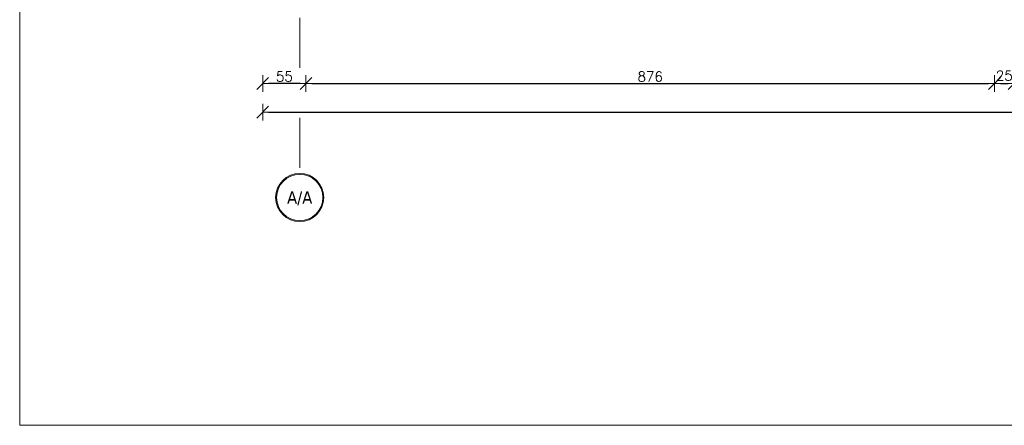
# Model space of a CAD drawing. Header units: millimetres. Extents: x 23192 to 177760, y -399809 to -79279.
# Tile 517 of 656: x 71005 to 72258, y -196253 to -195737. Entities that reach past the tile are written whole.
import ezdxf
from ezdxf.enums import TextEntityAlignment as Align

# ---------------------------------------------------------------- set-up
doc = ezdxf.new("R2010")
doc.units = ezdxf.units.MM
doc.linetypes.add('DASHDOT', pattern=[25.4, 12.7, -6.35, 0, -6.35])
doc.layers.get('0').update_dxf_attribs({"lineweight": 0})
for name, color, linetype, lineweight in [('!! 0_Osie', 1, 'DASHDOT', 13), ('!! wymiary osi', 250, 'Continuous', 9), ('0-osie-liniA', 14, 'DASHDOT', 5), ('0-osie-tx', 66, 'Continuous', 9)]:
    doc.layers.add(name, color=color, linetype=linetype, lineweight=lineweight)
doc.layers.add('!! 0_ramki', color=66, linetype='Continuous', lineweight=9, plot=False)
doc.styles.add('TAHOMA', font='tahoma.ttf')
doc.styles.add('TXT', font='simplex.shx')
doc.dimstyles.new('DIM50', dxfattribs={"dimscale": 5, "dimtxt": 2.5, "dimasz": 1.5, "dimexe": 0, "dimexo": 0, "dimgap": 0.5, "dimtad": 1, "dimdec": 4, "dimrnd": 0.5, "dimdsep": 46, "dimtxsty": 'TXT', "dimblk1": 'TICK1', "dimblk2": 'TICK1', "dimsah": 1, "dimcen": 0, "dimse1": 1, "dimse2": 1, "dimclrd": 1, "dimclre": 7, "dimclrt": 9, "dimadec": 0, "dimazin": 0, "dimtfac": 1, "dimtdec": 4, "dimtmove": 2, "dimatfit": 3, "dimldrblk": 'TICK1', "dimfxl": 1, "dimtolj": 1, "dimarcsym": 0})

# ---------------------------------------------------------------- blocks, each defined once
blk = doc.blocks.new('*U81')
h = blk.add_hatch(color=256)
edge = h.paths.add_edge_path()
edge.add_arc((0, 0), 30.6, 0, 360)
edge = h.paths.add_edge_path(flags=17)
edge.add_arc((0, 0), 29.4, 0, 360)
for radius in [30.6, 29.4]:
    blk.add_circle((0, 0), radius)
at = {"style": 'TAHOMA', "flags": 8}
blk.add_attdef('ANSICHTSNUMMER', text='', height=16, dxfattribs=at).set_placement((0, 0), align=Align.MIDDLE_CENTER)
blk = doc.blocks.new('BLOK OSI')
at = {"layer": '0-osie-liniA', "ltscale": 5}
blk.add_lwpolyline([(48917.71142, -193635.47368), (48917.71142, -195993.9543)], dxfattribs=at)
at = {"layer": '0-osie-tx'}
ref = blk.add_blockref('*U81', (48917.71142, -196024.5543), dxfattribs=dict(at, rotation=180))
ref.add_attrib('ANSICHTSNUMMER', 'A/A', dxfattribs={"layer": '0', "height": 16, "style": 'TAHOMA', "flags": 8}).set_placement((48917.71142, -196024.5543), align=Align.MIDDLE_CENTER)
blk = doc.blocks.new('TICK1')
at = {"color": 2}
blk.add_line((-1, -1), (1, 1), dxfattribs=at)
at = {"color": 0}
for p, q in [((0, 0), (-1, 0)), ((0, -1.4), (0, 1.4))]:
    blk.add_line(p, q, dxfattribs=at)
blk = doc.blocks.new('*D1808')
at = {"layer": '!! wymiary osi', "color": 1, "lineweight": -2, "transparency": 16777216}
blk.add_line((71376.9, -195818.2), (72237.9, -195818.2), dxfattribs=at)
at = {"layer": 'DEFPOINTS', "color": 0, "transparency": 16777216}
for p in [(72245.4, -195818.2), (71369.4, -195854.7), (72245.4, -195854.7)]:
    blk.add_point(p, dxfattribs=at)
at = {"layer": '!! wymiary osi', "color": 1, "lineweight": -2, "transparency": 16777216, "xscale": 7.5, "yscale": 7.5, "zscale": 7.5, "rotation": 180}
blk.add_blockref('TICK1', (71369.4, -195818.2), dxfattribs=at)
at = {"layer": '!! wymiary osi', "color": 1, "lineweight": -2, "transparency": 16777216, "xscale": 7.5, "yscale": 7.5, "zscale": 7.5}
blk.add_blockref('TICK1', (72245.4, -195818.2), dxfattribs=at)
at = {"layer": '!! wymiary osi', "color": 9, "transparency": 16777216, "insert": (71807.4, -195809.4), "char_height": 12.5, "attachment_point": 5, "style": 'TXT'}
blk.add_mtext('\\A1;876', dxfattribs=at)
blk = doc.blocks.new('*D1809')
at = {"layer": '!! wymiary osi', "color": 1, "lineweight": -2, "transparency": 16777216}
blk.add_line((72252.9, -195818.2), (72262.9, -195818.2), dxfattribs=at)
at = {"layer": 'DEFPOINTS', "color": 0, "transparency": 16777216}
for p in [(72270.4, -195818.2), (72245.4, -195854.7), (72270.4, -195854.7)]:
    blk.add_point(p, dxfattribs=at)
at = {"layer": '!! wymiary osi', "color": 1, "lineweight": -2, "transparency": 16777216, "xscale": 7.5, "yscale": 7.5, "zscale": 7.5, "rotation": 180}
blk.add_blockref('TICK1', (72245.4, -195818.2), dxfattribs=at)
at = {"layer": '!! wymiary osi', "color": 1, "lineweight": -2, "transparency": 16777216, "xscale": 7.5, "yscale": 7.5, "zscale": 7.5}
blk.add_blockref('TICK1', (72270.4, -195818.2), dxfattribs=at)
at = {"layer": '!! wymiary osi', "color": 9, "transparency": 16777216, "insert": (72257.9, -195808.2), "char_height": 12.5, "attachment_point": 5, "style": 'TXT'}
blk.add_mtext('\\A1;25', dxfattribs=at)
blk = doc.blocks.new('*D1841')
at = {"layer": '!! wymiary osi', "color": 1, "lineweight": -2, "transparency": 16777216}
blk.add_line((71321.9, -195854.7), (74381.9, -195854.7), dxfattribs=at)
at = {"layer": 'DEFPOINTS', "color": 0, "transparency": 16777216}
for p in [(71314.4, -195642.6), (74389.4, -195642.6), (74389.4, -195854.7)]:
    blk.add_point(p, dxfattribs=at)
at = {"layer": '!! wymiary osi', "color": 1, "lineweight": -2, "transparency": 16777216, "xscale": 7.5, "yscale": 7.5, "zscale": 7.5, "rotation": 180}
blk.add_blockref('TICK1', (71314.4, -195854.7), dxfattribs=at)
at = {"layer": '!! wymiary osi', "color": 1, "lineweight": -2, "transparency": 16777216, "xscale": 7.5, "yscale": 7.5, "zscale": 7.5}
blk.add_blockref('TICK1', (74389.4, -195854.7), dxfattribs=at)
at = {"layer": '!! wymiary osi', "color": 9, "transparency": 16777216, "insert": (72851.9, -195846), "char_height": 12.5, "attachment_point": 5, "style": 'TXT'}
blk.add_mtext('\\A1;3075', dxfattribs=at)
blk = doc.blocks.new('*D1842')
at = {"layer": '!! wymiary osi', "color": 1, "lineweight": -2, "transparency": 16777216}
blk.add_line((71361.9, -195818.2), (71321.9, -195818.2), dxfattribs=at)
at = {"layer": 'DEFPOINTS', "color": 0, "transparency": 16777216}
for p in [(71314.4, -195587.6), (71369.4, -195587.6), (71314.4, -195818.2)]:
    blk.add_point(p, dxfattribs=at)
at = {"layer": '!! wymiary osi', "color": 1, "lineweight": -2, "transparency": 16777216, "xscale": 7.5, "yscale": 7.5, "zscale": 7.5, "rotation": 180}
blk.add_blockref('TICK1', (71314.4, -195818.2), dxfattribs=at)
at = {"layer": '!! wymiary osi', "color": 1, "lineweight": -2, "transparency": 16777216, "xscale": 7.5, "yscale": 7.5, "zscale": 7.5}
blk.add_blockref('TICK1', (71369.4, -195818.2), dxfattribs=at)
at = {"layer": '!! wymiary osi', "color": 9, "transparency": 16777216, "insert": (71341.9, -195809.4), "char_height": 12.5, "attachment_point": 5, "style": 'TXT'}
blk.add_mtext('\\A1;55', dxfattribs=at)

msp = doc.modelspace()

# ---------------------------------------------------------------- linework, layer by layer
at = {"layer": '!! 0_ramki'}
msp.add_lwpolyline([(71005.14101, -193282.57641), (75205.14101, -193282.57641), (75205.14101, -196252.57641), (71005.14101, -196252.57641)], close=True, dxfattribs=at)

# ---------------------------------------------------------------- block references
at = {"layer": '!! 0_Osie'}
msp.add_blockref('BLOK OSI', (22443.71185, 61.46017), dxfattribs=at)

# ---------------------------------------------------------------- dimensions: what is measured, and where the dimension line sits
at = {"layer": '!! wymiary osi'}
for base, p1, p2, picture, middle in [((71314.42327, -195818.17071), (71369.42327, -195587.5883), (71314.42327, -195587.5883), '*D1842', (71341.92327, -195809.42071)), ((74389.42327, -195854.73717), (71314.42327, -195642.5883), (74389.42327, -195642.5883), '*D1841', (72851.92327, -195845.98717)), ((72245.42327, -195818.17071), (71369.42327, -195854.73717), (72245.42327, -195854.73717), '*D1808', (71807.42327, -195809.42071)), ((72270.42327, -195818.17071), (72245.42327, -195854.73717), (72270.42327, -195854.73717), '*D1809', (72257.92327, -195808.17071))]:
    dim = msp.add_linear_dim(base=base, p1=p1, p2=p2, dimstyle='DIM50', dxfattribs=at)
    dim.commit()
    dim.dimension.update_dxf_attribs({"geometry": picture, "text_midpoint": middle})

doc.saveas('drawing.dxf')
